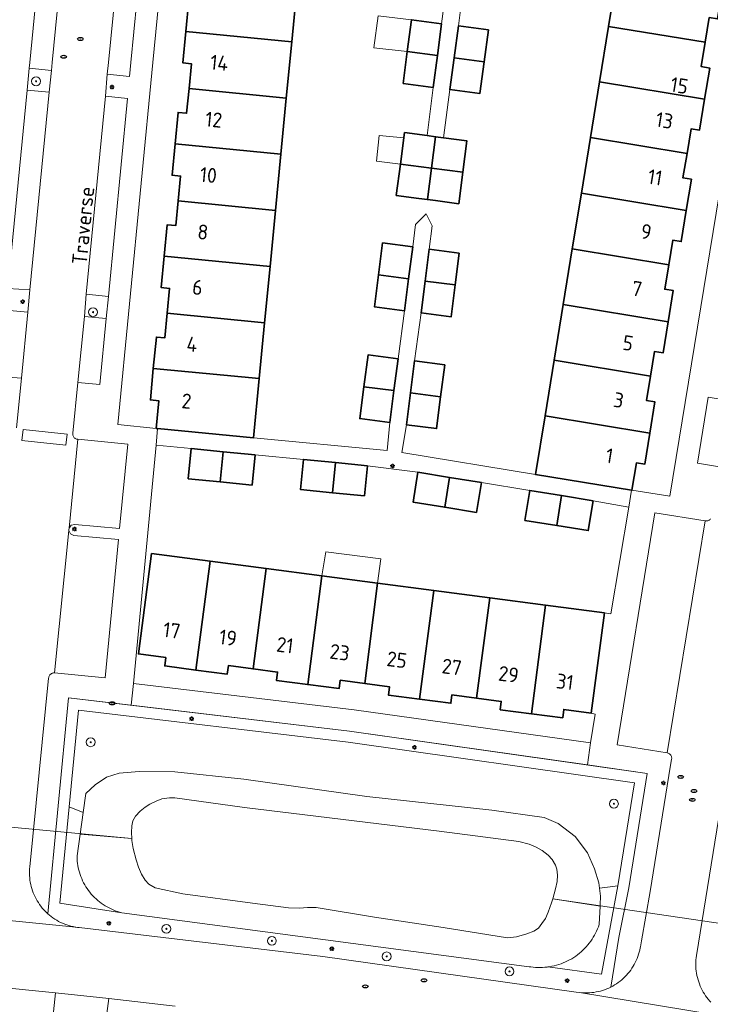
# Model space of a CAD drawing. Header units: metres. Extents: x 152610 to 160096, y 456114 to 462495.
# Tile 835 of 938: x 157642 to 157705, y 461915 to 462004. Entities that reach past the tile are written whole.
import ezdxf
from ezdxf.enums import TextEntityAlignment as Align

# ---------------------------------------------------------------- set-up
doc = ezdxf.new("R2010")
doc.units = ezdxf.units.M
doc.header["$LTSCALE"] = 0.5
doc.layers.get('0').update_dxf_attribs({"linetype": 'CONTINUOUS'})
for name, color, linetype, lineweight in [('B-PV-GR-BEPLANTING_CULTUUR_ROOS-GV', 251, 'CONTINUOUS', 18), ('B-PV-GR-BOOM-S', 251, 'CONTINUOUS', 25), ('B-PV-IE-MEUBILAIR-S', 251, 'CONTINUOUS', 25), ('B-PV-IE-TERREINAFSCHEIDING_KUNSTMATIG_HEKWERK-G', 251, 'IE-TERREINAFSCHEIDING_KUNSTMATIG-SO', 18), ('B-PV-KW-KUNSTWERK_DUIKER-G', 251, 'CONTINUOUS', 18), ('B-PV-OG-BEBOUWING-GV', 6, 'CONTINUOUS', 35), ('B-PV-OG-BEBOUWING-T18', 1, 'CONTINUOUS', 18), ('B-PV-OG-BEBOUWING_OVERBOUWING-GV', 251, 'CONTINUOUS', 18), ('B-PV-OG-TERREIN_BEGROEID-GV', 251, 'CONTINUOUS', 18), ('B-PV-OG-TERREIN_OEVER-GV', 251, 'CONTINUOUS', 18), ('B-PV-OG-TOPOGRAFIE-T18', 1, 'CONTINUOUS', 18), ('B-PV-OG-WATER_SLOOT-GV', 251, 'CONTINUOUS', 18), ('B-PV-VH-GESLOTENVERHARDING_ASFALT-GV', 251, 'CONTINUOUS', 18), ('B-PV-VH-OPENVERHARDING_BETONSTRAATSTEEN-GV', 251, 'CONTINUOUS', 18), ('B-PV-VH-OPENVERHARDING_TEGEL-GV', 251, 'CONTINUOUS', 18)]:
    doc.layers.add(name, color=color, linetype=linetype, lineweight=lineweight)
doc.styles.add('NLCS-ISO', font='NLCS-ISO.ttf')
doc.styles.add('NLCS-ISO-M750-T18', font='NLCS-ISO.ttf', dxfattribs={"height": 1.35})
doc.linetypes.add('IE-TERREINAFSCHEIDING_KUNSTMATIG-SO', pattern='A,4,[82,NLCS.SHX,S=0.75,R=90,X=0,Y=0],4,-2', length=10)

# ---------------------------------------------------------------- blocks, each defined once
blk = doc.blocks.new('SIE-MEUBILAIR_PAAL_LICHTMAST-SO')
for points in [[(-0.62, 0), (-1, 0)], [(-0.71, 0.71), (-0.44, 0.44)], [(0, 1), (0, 0.62)], [(0.44, 0.44), (0.71, 0.71)], [(1, 0), (0.62, 0)], [(-0.71, -0.71), (-0.44, -0.44)], [(0, -0.62), (0, -1)], [(0.44, -0.44), (0.71, -0.71)]]:
    blk.add_lwpolyline(points)
blk.add_circle((0, 0), 0.5)
blk = doc.blocks.new('SIE-MEUBILAIR_PUT_RIOOLPUT-SO')
blk.add_ellipse((0, 0), major_axis=(1.25, 0), ratio=0.54)
at = {"style": 'NLCS-ISO'}
blk.add_text('ri', height=0.75, dxfattribs=at).set_placement((-0.04, 0.07), align=Align.MIDDLE_CENTER)
blk = doc.blocks.new('SGR-BOOM_GBKN-SO')
at = {"linetype": 'ByBlock', "lineweight": 18}
h = blk.add_hatch(color=0, dxfattribs=at)
h.dxf.hatch_style = 1
edge = h.paths.add_edge_path()
edge.add_arc((0, 0), 0.25, 0, 360)
at = {"color": 0, "linetype": 'ByBlock', "lineweight": 18}
for radius in [2, 0.25]:
    blk.add_circle((0, 0), radius, dxfattribs=at)
at = {"color": 0, "linetype": 'ByBlock', "lineweight": 18, "style": 'NLCS-ISO'}
blk.add_attdef('SOORT', (2.5, 0), '', height=1.5, dxfattribs=at)

msp = doc.modelspace()

# ---------------------------------------------------------------- linework, layer by layer
at = {"layer": 'B-PV-GR-BEPLANTING_CULTUUR_ROOS-GV', "flags": 128}
for points in [[(157644.964, 461999.28), (157642.949, 461999.493), (157642.762, 461997.505), (157644.747, 461997.305)], [(157650.114, 461978.826), (157648.115, 461979.035), (157647.94, 461977.025), (157649.921, 461976.86)]]:
    msp.add_lwpolyline(points, close=True, dxfattribs=at)
at = {"layer": 'B-PV-IE-TERREINAFSCHEIDING_KUNSTMATIG_HEKWERK-G', "flags": 128}
msp.add_lwpolyline([(157646.509, 461942.557), (157671.922, 461939.55), (157698.854, 461935.723)], dxfattribs=at)
at = {"layer": 'B-PV-KW-KUNSTWERK_DUIKER-G', "flags": 128}
for points in [[(157652.23, 461929.849), (157630.333, 461931.875)], [(157712.274, 461921.166), (157690.305, 461924.397)]]:
    msp.add_lwpolyline(points, dxfattribs=at)
at = {"layer": 'B-PV-OG-BEBOUWING-GV', "flags": 128}
for points in [[(157667.185, 462006.931), (157658.386, 462007.786), (157658.169, 462005.554), (157657.403, 462005.627), (157657.131, 462002.789), (157666.697, 462001.874)], [(157705.671, 462006.749), (157696.176, 462008.279), (157695.354, 462003.244), (157704.101, 462001.835), (157704.458, 462004.054), (157705.217, 462003.932)], [(157680.239, 462003.499), (157677.524, 462003.851), (157677.151, 462000.973), (157679.866, 462000.621)], [(157684.483, 462002.939), (157681.769, 462003.306), (157681.381, 462000.428), (157684.095, 462000.062)], [(157666.697, 462001.874), (157657.131, 462002.789), (157656.86, 461999.951), (157657.626, 461999.877), (157657.407, 461997.64), (157666.205, 461996.778)], [(157704.101, 462001.835), (157695.354, 462003.244), (157694.537, 461998.245), (157704.039, 461996.679), (157704.503, 461999.493), (157703.743, 461999.616)], [(157679.866, 462000.621), (157677.151, 462000.973), (157676.778, 461998.095), (157679.493, 461997.744)], [(157684.095, 462000.062), (157681.381, 462000.428), (157680.994, 461997.551), (157683.707, 461997.185)], [(157704.039, 461996.679), (157694.537, 461998.245), (157693.717, 461993.223), (157702.451, 461991.775), (157702.818, 461993.989), (157703.575, 461993.864)], [(157666.205, 461996.778), (157657.407, 461997.64), (157657.188, 461995.402), (157656.421, 461995.475), (157656.149, 461992.636), (157665.716, 461991.719)], [(157678.932, 461993.383), (157676.899, 461993.652), (157676.524, 461990.814), (157679.337, 461990.442), (157679.7, 461993.282)], [(157665.716, 461991.719), (157656.149, 461992.636), (157655.877, 461989.796), (157656.643, 461989.721), (157656.425, 461987.484), (157665.224, 461986.626)], [(157680.431, 461993.185), (157679.7, 461993.282), (157679.337, 461990.442), (157682.173, 461990.066), (157682.548, 461992.905)], [(157702.451, 461991.775), (157693.717, 461993.223), (157692.892, 461988.17), (157702.384, 461986.622), (157702.843, 461989.435), (157702.084, 461989.561)], [(157679.337, 461990.442), (157676.524, 461990.814), (157676.148, 461987.976), (157678.202, 461987.705), (157678.975, 461987.602)], [(157682.173, 461990.066), (157679.337, 461990.442), (157678.975, 461987.602), (157679.7, 461987.506), (157681.799, 461987.229)], [(157702.384, 461986.622), (157692.892, 461988.17), (157692.072, 461983.149), (157700.805, 461981.714), (157701.17, 461983.933), (157701.925, 461983.808)], [(157665.224, 461986.626), (157656.425, 461987.484), (157656.207, 461985.246), (157655.44, 461985.32), (157655.165, 461982.483), (157664.734, 461981.555)], [(157677.638, 461983.321), (157674.921, 461983.675), (157674.545, 461980.792), (157677.261, 461980.438)], [(157681.853, 461982.763), (157679.134, 461983.115), (157678.764, 461980.231), (157681.481, 461979.881)], [(157700.805, 461981.714), (157692.072, 461983.149), (157691.248, 461978.109), (157700.74, 461976.557), (157701.2, 461979.371), (157700.441, 461979.496)], [(157664.734, 461981.555), (157655.165, 461982.483), (157654.89, 461979.645), (157655.655, 461979.57), (157655.436, 461977.334), (157664.243, 461976.471)], [(157677.261, 461980.438), (157674.545, 461980.792), (157674.169, 461977.909), (157676.884, 461977.554)], [(157681.481, 461979.881), (157678.764, 461980.231), (157678.395, 461977.349), (157681.109, 461976.998)], [(157700.74, 461976.557), (157691.248, 461978.109), (157690.427, 461973.083), (157699.157, 461971.648), (157699.522, 461973.868), (157700.28, 461973.744)], [(157664.243, 461976.471), (157655.436, 461977.334), (157655.217, 461975.097), (157654.451, 461975.171), (157654.179, 461972.326), (157663.755, 461971.413)], [(157676.324, 461973.207), (157673.61, 461973.565), (157673.231, 461970.683), (157675.945, 461970.326)], [(157699.157, 461971.648), (157690.427, 461973.083), (157689.604, 461968.044), (157699.089, 461966.487), (157699.551, 461969.303), (157698.792, 461969.428)], [(157663.755, 461971.413), (157654.179, 461972.326), (157653.908, 461969.482), (157654.673, 461969.409), (157654.436, 461966.918), (157654.57, 461966.905), (157663.239, 461966.069)], [(157680.531, 461972.662), (157677.815, 461973.009), (157677.446, 461970.126), (157680.163, 461969.778)], [(157675.945, 461970.326), (157673.231, 461970.683), (157672.852, 461967.801), (157675.565, 461967.445)], [(157680.163, 461969.778), (157677.446, 461970.126), (157677.077, 461967.241), (157679.794, 461966.894)], [(157699.089, 461966.487), (157689.604, 461968.044), (157688.74, 461962.752), (157697.429, 461961.332), (157697.46, 461961.327), (157697.868, 461963.796), (157698.627, 461963.672)], [(157660.498, 461964.803), (157657.609, 461965.088), (157657.341, 461962.364), (157660.23, 461962.08)], [(157663.386, 461964.519), (157660.498, 461964.803), (157660.23, 461962.08), (157663.118, 461961.795)], [(157670.65, 461963.827), (157667.761, 461964.111), (157667.494, 461961.386), (157670.384, 461961.103)], [(157673.541, 461963.542), (157670.65, 461963.827), (157670.384, 461961.103), (157673.273, 461960.819)], [(157680.975, 461962.486), (157678.106, 461962.947), (157677.67, 461960.246), (157680.538, 461959.783)], [(157683.846, 461962.024), (157680.975, 461962.486), (157680.538, 461959.783), (157683.406, 461959.32)], [(157691.085, 461960.838), (157688.221, 461961.303), (157687.781, 461958.6), (157690.689, 461958.128)], [(157693.948, 461960.372), (157691.085, 461960.838), (157690.689, 461958.128), (157693.51, 461957.669)], [(157659.305, 461954.91), (157654.014, 461955.601), (157652.828, 461946.526), (157655.307, 461946.202), (157655.208, 461945.439), (157658.035, 461945.071)], [(157664.377, 461954.247), (157659.305, 461954.91), (157658.035, 461945.071), (157660.867, 461944.702), (157660.966, 461945.465), (157663.195, 461945.175)], [(157669.416, 461953.589), (157664.377, 461954.247), (157663.195, 461945.175), (157665.424, 461944.884), (157665.324, 461944.121), (157668.15, 461943.753)], [(157674.458, 461952.93), (157669.416, 461953.589), (157668.15, 461943.753), (157670.98, 461943.385), (157671.079, 461944.148), (157673.299, 461943.858)], [(157679.553, 461952.265), (157674.458, 461952.93), (157673.299, 461943.858), (157675.536, 461943.565), (157675.436, 461942.802), (157678.264, 461942.433)], [(157684.618, 461951.603), (157679.553, 461952.265), (157678.264, 461942.433), (157681.091, 461942.064), (157681.191, 461942.826), (157683.419, 461942.532)], [(157689.639, 461950.947), (157684.618, 461951.603), (157683.419, 461942.532), (157685.648, 461942.237), (157685.549, 461941.473), (157688.378, 461941.111)], [(157694.975, 461950.25), (157689.639, 461950.947), (157688.378, 461941.111), (157691.208, 461940.748), (157691.307, 461941.505), (157693.789, 461941.184)]]:
    msp.add_lwpolyline(points, close=True, dxfattribs=at)
at = {"layer": 'B-PV-OG-BEBOUWING_OVERBOUWING-GV', "flags": 128}
for points in [[(157677.524, 462003.851), (157674.509, 462004.202), (157674.13, 462001.325), (157677.151, 462000.973)], [(157676.835, 461993.17), (157674.608, 461993.403), (157674.353, 461991.077), (157676.524, 461990.814)], [(157674.749, 461955.122), (157669.785, 461955.754), (157669.416, 461953.589), (157674.458, 461952.93)]]:
    msp.add_lwpolyline(points, close=True, dxfattribs=at)
at = {"layer": 'B-PV-OG-TERREIN_BEGROEID-GV', "flags": 128}
for points in [[(157644.634, 461923.038), (157644.786, 461922.907), (157644.942, 461922.783), (157645.104, 461922.665), (157645.27, 461922.553), (157645.44, 461922.448), (157645.615, 461922.35), (157645.793, 461922.259), (157645.975, 461922.175), (157646.16, 461922.099), (157646.348, 461922.03), (157646.538, 461921.968), (157646.731, 461921.915), (157646.926, 461921.869), (157647.122, 461921.831), (157647.32, 461921.8), (157647.476, 461921.782), (157669.51, 461919.17), (157692.436, 461915.954), (157692.71, 461915.909), (157693.031, 461915.885), (157693.231, 461915.878), (157693.431, 461915.879), (157693.631, 461915.888), (157693.83, 461915.905), (157694.028, 461915.93), (157694.225, 461915.963), (157694.421, 461916.003), (157694.615, 461916.052), (157694.807, 461916.108), (157694.996, 461916.172), (157695.183, 461916.243), (157695.367, 461916.322), (157695.546, 461916.408), (157695.549, 461916.409), (157696.271, 461920.889), (157697.172, 461925.375), (157698.854, 461935.723), (157693.435, 461936.493), (157671.921, 461939.55), (157652.161, 461941.888), (157646.509, 461942.557)], [(157646.568, 461932.711), (157647.407, 461941.444), (157671.792, 461938.558), (157697.703, 461934.876), (157696.188, 461925.554), (157694.723, 461917.567), (157689.866, 461918.223), (157689.813, 461918.216), (157689.6, 461918.194), (157689.387, 461918.179), (157689.174, 461918.172), (157688.96, 461918.174), (157688.747, 461918.183), (157688.534, 461918.2), (157688.322, 461918.226), (157688.157, 461918.251), (157651.33, 461923.131), (157645.729, 461923.978)], [(157671.792, 461938.558), (157647.407, 461941.444), (157646.568, 461932.711), (157647.831, 461932.182), (157648.076, 461933.916), (157648.925, 461934.686), (157649.931, 461935.379), (157651.094, 461935.739), (157652.887, 461935.899), (157656.134, 461935.855), (157662.379, 461935.202), (157673.491, 461933.647), (157684.797, 461932.389), (157689.518, 461931.752), (157690.791, 461931.2), (157692.343, 461930.019), (157693.449, 461928.552), (157694.07, 461927.087), (157694.464, 461925.834), (157694.53, 461925.353), (157695.006, 461925.411), (157696.188, 461925.554), (157697.703, 461934.876)], [(157647.831, 461932.182), (157646.568, 461932.711), (157645.729, 461923.978), (157651.33, 461923.131), (157651.131, 461923.183), (157650.934, 461923.243), (157650.74, 461923.31), (157650.548, 461923.385), (157650.36, 461923.467), (157650.174, 461923.557), (157649.993, 461923.653), (157649.815, 461923.757), (157649.642, 461923.867), (157649.473, 461923.985), (157649.308, 461924.108), (157649.149, 461924.238), (157648.994, 461924.374), (157648.845, 461924.516), (157648.702, 461924.664), (157648.565, 461924.817), (157648.433, 461924.975), (157648.308, 461925.138), (157648.19, 461925.306), (157648.078, 461925.479), (157647.972, 461925.655), (157647.874, 461925.836), (157647.783, 461926.021), (157647.699, 461926.208), (157647.622, 461926.399), (157647.553, 461926.593), (157647.492, 461926.789), (157647.438, 461926.988), (157647.391, 461927.188), (157647.353, 461927.39), (157647.323, 461927.594), (157647.3, 461927.798), (157647.286, 461928.003), (157647.279, 461928.209), (157647.279, 461928.278), (157647.557, 461930.245)], [(157694.723, 461917.567), (157696.188, 461925.554), (157695.006, 461925.411), (157694.53, 461925.353), (157694.629, 461924.638), (157694.605, 461923.846), (157694.599, 461923.731), (157694.511, 461922.068), (157694.44, 461921.867), (157694.361, 461921.668), (157694.274, 461921.473), (157694.181, 461921.281), (157694.08, 461921.093), (157693.973, 461920.908), (157693.858, 461920.728), (157693.737, 461920.552), (157693.609, 461920.381), (157693.475, 461920.214), (157693.335, 461920.053), (157693.189, 461919.897), (157693.038, 461919.747), (157692.88, 461919.603), (157692.718, 461919.464), (157692.55, 461919.332), (157692.378, 461919.206), (157692.201, 461919.087), (157692.019, 461918.974), (157691.834, 461918.868), (157691.644, 461918.77), (157691.451, 461918.678), (157691.255, 461918.594), (157691.056, 461918.517), (157690.854, 461918.447), (157690.649, 461918.386), (157690.443, 461918.332), (157690.234, 461918.285), (157690.024, 461918.247), (157689.866, 461918.223)]]:
    msp.add_lwpolyline(points, close=True, dxfattribs=at)
at = {"layer": 'B-PV-OG-TERREIN_OEVER-GV', "flags": 128}
for points in [[(157656.134, 461935.855), (157652.887, 461935.899), (157651.094, 461935.739), (157649.931, 461935.379), (157648.925, 461934.686), (157648.076, 461933.916), (157647.831, 461932.182), (157647.557, 461930.245), (157652.23, 461929.849), (157652.213, 461930.379), (157652.238, 461930.989), (157652.335, 461931.423), (157652.571, 461931.857), (157652.978, 461932.302), (157653.453, 461932.676), (157653.876, 461932.946), (157654.441, 461933.214), (157654.942, 461933.426), (157655.629, 461933.529), (157656.126, 461933.528), (157662.438, 461932.648), (157680.031, 461930.489), (157687.239, 461929.573), (157688.169, 461929.339), (157688.804, 461929.069), (157689.352, 461928.765), (157689.9, 461928.338), (157690.247, 461927.945), (157690.552, 461927.443), (157690.686, 461927.055), (157690.741, 461926.539), (157690.71, 461925.956), (157690.567, 461925.303), (157690.305, 461924.397), (157694.599, 461923.731), (157694.605, 461923.846), (157694.629, 461924.638), (157694.53, 461925.353), (157694.464, 461925.834), (157694.07, 461927.087), (157693.449, 461928.552), (157692.343, 461930.019), (157690.791, 461931.2), (157689.518, 461931.752), (157684.797, 461932.389), (157673.491, 461933.647), (157662.379, 461935.202)], [(157652.23, 461929.849), (157647.557, 461930.245), (157647.279, 461928.278), (157647.279, 461928.209), (157647.286, 461928.003), (157647.3, 461927.798), (157647.323, 461927.594), (157647.353, 461927.39), (157647.391, 461927.188), (157647.438, 461926.988), (157647.492, 461926.789), (157647.553, 461926.593), (157647.622, 461926.399), (157647.699, 461926.208), (157647.783, 461926.021), (157647.874, 461925.836), (157647.972, 461925.655), (157648.078, 461925.479), (157648.19, 461925.306), (157648.308, 461925.138), (157648.433, 461924.975), (157648.565, 461924.817), (157648.702, 461924.664), (157648.845, 461924.516), (157648.994, 461924.374), (157649.149, 461924.238), (157649.308, 461924.108), (157649.473, 461923.985), (157649.642, 461923.867), (157649.815, 461923.757), (157649.993, 461923.653), (157650.174, 461923.557), (157650.36, 461923.467), (157650.548, 461923.385), (157650.74, 461923.31), (157650.934, 461923.243), (157651.131, 461923.183), (157651.33, 461923.131), (157688.157, 461918.251), (157688.322, 461918.226), (157688.534, 461918.2), (157688.747, 461918.183), (157688.96, 461918.174), (157689.174, 461918.172), (157689.387, 461918.179), (157689.6, 461918.194), (157689.813, 461918.216), (157689.866, 461918.223), (157690.024, 461918.247), (157690.234, 461918.285), (157690.443, 461918.332), (157690.649, 461918.386), (157690.854, 461918.447), (157691.056, 461918.517), (157691.255, 461918.594), (157691.451, 461918.678), (157691.644, 461918.77), (157691.834, 461918.868), (157692.019, 461918.974), (157692.201, 461919.087), (157692.378, 461919.206), (157692.55, 461919.332), (157692.718, 461919.464), (157692.88, 461919.603), (157693.038, 461919.747), (157693.189, 461919.897), (157693.335, 461920.053), (157693.475, 461920.214), (157693.609, 461920.381), (157693.737, 461920.552), (157693.858, 461920.728), (157693.973, 461920.908), (157694.08, 461921.093), (157694.181, 461921.281), (157694.274, 461921.473), (157694.361, 461921.668), (157694.44, 461921.867), (157694.511, 461922.068), (157694.599, 461923.731), (157690.305, 461924.397), (157690.198, 461924.026), (157689.897, 461923.186), (157689.634, 461922.618), (157689.327, 461922.145), (157689.001, 461921.745), (157688.597, 461921.455), (157687.969, 461921.217), (157687.012, 461920.935), (157686.212, 461920.874), (157680.386, 461921.79), (157674.171, 461922.741), (157668.905, 461923.59), (157668.131, 461923.602), (157667.388, 461923.544), (157666.402, 461923.573), (157663.137, 461923.998), (157656.859, 461924.839), (157654.331, 461925.394), (157653.775, 461925.705), (157653.443, 461926.061), (157653.123, 461926.615), (157652.844, 461927.247), (157652.618, 461927.897), (157652.359, 461928.944), (157652.237, 461929.647)]]:
    msp.add_lwpolyline(points, close=True, dxfattribs=at)
at = {"layer": 'B-PV-OG-WATER_SLOOT-GV', "flags": 128}
msp.add_lwpolyline([(157656.126, 461933.528), (157655.629, 461933.529), (157654.942, 461933.426), (157654.441, 461933.214), (157653.876, 461932.946), (157653.453, 461932.676), (157652.978, 461932.302), (157652.571, 461931.857), (157652.335, 461931.423), (157652.238, 461930.989), (157652.213, 461930.379), (157652.23, 461929.849), (157652.237, 461929.647), (157652.359, 461928.944), (157652.618, 461927.897), (157652.844, 461927.247), (157653.123, 461926.615), (157653.443, 461926.061), (157653.775, 461925.705), (157654.331, 461925.394), (157656.859, 461924.839), (157663.137, 461923.998), (157666.402, 461923.573), (157667.388, 461923.544), (157668.131, 461923.602), (157668.905, 461923.59), (157674.171, 461922.741), (157680.386, 461921.79), (157686.212, 461920.874), (157687.012, 461920.935), (157687.969, 461921.217), (157688.597, 461921.455), (157689.001, 461921.745), (157689.327, 461922.145), (157689.634, 461922.618), (157689.897, 461923.186), (157690.198, 461924.026), (157690.305, 461924.397), (157690.567, 461925.303), (157690.71, 461925.956), (157690.741, 461926.539), (157690.686, 461927.055), (157690.552, 461927.443), (157690.247, 461927.945), (157689.9, 461928.338), (157689.352, 461928.765), (157688.804, 461929.069), (157688.169, 461929.339), (157687.239, 461929.573), (157680.031, 461930.489), (157662.438, 461932.648)], close=True, dxfattribs=at)
at = {"layer": 'B-PV-VH-GESLOTENVERHARDING_ASFALT-GV', "flags": 128}
msp.add_lwpolyline([(157707.197, 461913.548), (157692.71, 461915.909), (157692.436, 461915.954), (157669.51, 461919.17), (157647.476, 461921.782), (157632.627, 461923.266), (157632.472, 461923.282), (157631.002, 461923.39), (157630.483, 461917.293), (157631.445, 461917.288), (157634.187, 461917.01), (157639, 461916.522), (157645.319, 461915.881), (157649.307, 461915.477), (157650.14, 461915.378), (157656.143, 461914.667)], dxfattribs=at)
at = {"layer": 'B-PV-VH-OPENVERHARDING_BETONSTRAATSTEEN-GV', "flags": 128}
for points in [[(157632.627, 461923.266), (157647.476, 461921.782), (157647.32, 461921.8), (157647.122, 461921.831), (157646.926, 461921.869), (157646.731, 461921.915), (157646.538, 461921.968), (157646.348, 461922.03), (157646.16, 461922.099), (157645.975, 461922.175), (157645.793, 461922.259), (157645.615, 461922.35), (157645.44, 461922.448), (157645.27, 461922.553), (157645.104, 461922.665), (157644.942, 461922.783), (157644.786, 461922.907), (157644.634, 461923.038), (157644.546, 461923.119), (157644.403, 461923.259), (157644.266, 461923.405), (157644.135, 461923.556), (157644.011, 461923.712), (157643.892, 461923.873), (157643.78, 461924.039), (157643.675, 461924.209), (157643.577, 461924.383), (157643.486, 461924.56), (157643.401, 461924.742), (157643.325, 461924.926), (157643.255, 461925.114), (157643.194, 461925.304), (157643.139, 461925.496), (157643.093, 461925.691), (157643.054, 461925.887), (157643.024, 461926.084), (157643.001, 461926.283), (157642.986, 461926.483), (157642.979, 461926.682), (157642.981, 461926.882), (157642.99, 461927.082), (157643.007, 461927.281), (157644.707, 461944.333), (157644.714, 461944.396), (157644.728, 461944.457), (157644.751, 461944.516), (157644.78, 461944.572), (157644.816, 461944.623), (157644.859, 461944.67), (157644.907, 461944.71), (157644.96, 461944.745), (157645.017, 461944.772), (157645.076, 461944.792), (157645.138, 461944.804), (157645.201, 461944.809), (157645.255, 461944.806), (157646.537, 461957.677), (157646.536, 461957.788), (157646.559, 461957.896), (157647.359, 461965.93), (157647.297, 461965.935), (157647.237, 461965.948), (157647.178, 461965.969), (157647.123, 461965.997), (157647.072, 461966.033), (157647.026, 461966.074), (157646.985, 461966.121), (157646.951, 461966.173), (157646.924, 461966.228), (157646.904, 461966.287), (157646.892, 461966.348), (157646.888, 461966.41), (157646.892, 461966.472), (157646.893, 461966.479), (157647.343, 461971.05), (157647.94, 461977.025), (157648.115, 461979.035), (157649.858, 461996.944), (157650.018, 461998.923), (157650.124, 462000), (157651.785, 462016.849)], [(157646.712, 462017.216), (157645.034, 462000), (157644.964, 461999.28), (157644.747, 461997.305), (157643.02, 461979.433), (157642.826, 461977.436), (157642.256, 461971.463), (157641.815, 461966.956)], [(157704.574, 461958.739), (157704.534, 461958.692), (157704.488, 461958.651), (157704.437, 461958.616), (157704.382, 461958.588), (157704.324, 461958.567), (157704.263, 461958.554), (157704.202, 461958.549), (157704.14, 461958.551), (157704.079, 461958.562), (157700.64, 461937.588), (157700.691, 461937.579), (157700.75, 461937.56), (157700.807, 461937.535), (157700.86, 461937.502), (157700.908, 461937.463), (157700.951, 461937.418), (157700.988, 461937.367), (157701.017, 461937.313), (157701.04, 461937.255), (157701.055, 461937.195), (157701.063, 461937.133), (157701.062, 461937.071), (157701.053, 461937.009), (157700.818, 461935.52), (157699.105, 461925.06), (157698.317, 461920.585), (157698.228, 461920.05), (157698.211, 461919.954), (157698.171, 461919.759), (157698.123, 461919.565), (157698.067, 461919.373), (157698.003, 461919.184), (157697.932, 461918.997), (157697.854, 461918.813), (157697.768, 461918.633), (157697.675, 461918.456), (157697.575, 461918.283), (157697.468, 461918.114), (157697.355, 461917.95), (157697.235, 461917.79), (157697.109, 461917.635), (157696.976, 461917.486), (157696.838, 461917.342), (157696.694, 461917.203), (157696.545, 461917.071), (157696.391, 461916.944), (157696.231, 461916.824), (157696.067, 461916.71), (157695.898, 461916.603), (157695.726, 461916.502), (157695.549, 461916.409), (157695.546, 461916.408), (157695.367, 461916.322), (157695.183, 461916.243), (157694.996, 461916.172), (157694.807, 461916.108), (157694.615, 461916.052), (157694.421, 461916.003), (157694.225, 461915.963), (157694.028, 461915.93), (157693.83, 461915.905), (157693.631, 461915.888), (157693.431, 461915.879), (157693.231, 461915.878), (157693.031, 461915.885), (157692.71, 461915.909), (157707.197, 461913.548)], [(157704.609, 461915.032), (157704.505, 461915.147), (157704.375, 461915.3), (157704.251, 461915.459), (157704.134, 461915.622), (157704.023, 461915.79), (157703.919, 461915.962), (157703.822, 461916.138), (157703.732, 461916.318), (157703.649, 461916.501), (157703.574, 461916.688), (157703.506, 461916.877), (157703.446, 461917.069), (157703.393, 461917.263), (157703.348, 461917.459), (157703.311, 461917.657), (157703.282, 461917.856), (157703.261, 461918.056), (157703.247, 461918.256), (157703.242, 461918.457), (157703.245, 461918.659), (157703.256, 461918.859), (157703.274, 461919.06), (157703.301, 461919.259), (157705.805, 461934.729)], [(157645.089, 461913.61), (157645.319, 461915.881), (157639, 461916.522), (157638.775, 461914.292)], [(157656.143, 461914.667), (157650.14, 461915.378), (157649.867, 461913.1)]]:
    msp.add_lwpolyline(points, dxfattribs=at)
for points in [[(157646.712, 462017.216), (157644.707, 462017.412), (157642.999, 462000), (157642.949, 461999.493), (157644.964, 461999.28), (157645.034, 462000)], [(157653.786, 462016.653), (157651.785, 462016.849), (157650.124, 462000), (157650.018, 461998.923), (157652.029, 461998.74), (157652.153, 462000)], [(157644.747, 461997.305), (157642.762, 461997.505), (157641.02, 461979.574), (157643.02, 461979.433)], [(157651.853, 461996.747), (157649.858, 461996.944), (157648.115, 461979.035), (157650.114, 461978.826)], [(157642.826, 461977.436), (157640.828, 461977.605), (157640.256, 461971.607), (157642.256, 461971.463)], [(157649.921, 461976.86), (157647.94, 461977.025), (157647.343, 461971.05), (157649.349, 461970.868)], [(157706.332, 461969.407), (157704.376, 461969.736), (157703.397, 461963.78), (157705.387, 461963.443)], [(157646.373, 461966.385), (157642.398, 461966.827), (157642.287, 461965.833), (157646.263, 461965.391)], [(157642.287, 461965.833), (157642.398, 461966.827), (157646.373, 461966.385), (157646.263, 461965.391)], [(157651.887, 461965.503), (157647.359, 461965.93), (157646.559, 461957.896), (157646.761, 461958.157), (157647.082, 461958.234), (157651.134, 461957.858)], [(157704.079, 461958.562), (157699.55, 461959.286), (157696.132, 461938.294), (157700.64, 461937.588)], [(157646.689, 461957.376), (157646.537, 461957.677), (157645.255, 461944.806), (157649.813, 461944.362), (157651.038, 461956.864), (157646.997, 461957.241)], [(157649.307, 461915.477), (157645.319, 461915.881), (157645.089, 461913.61), (157649.867, 461913.1), (157650.14, 461915.378)]]:
    msp.add_lwpolyline(points, close=True, dxfattribs=at)
at = {"layer": 'B-PV-VH-OPENVERHARDING_TEGEL-GV', "flags": 128}
for points in [[(157653.786, 462016.653), (157652.153, 462000), (157652.029, 461998.74), (157650.018, 461998.923), (157649.858, 461996.944), (157651.853, 461996.747), (157650.114, 461978.826), (157649.921, 461976.86), (157649.349, 461970.868), (157647.343, 461971.05), (157646.893, 461966.479), (157646.892, 461966.472), (157646.888, 461966.41), (157646.892, 461966.348), (157646.904, 461966.287), (157646.924, 461966.228), (157646.951, 461966.173), (157646.985, 461966.121), (157647.026, 461966.074), (157647.072, 461966.033), (157647.123, 461965.997), (157647.178, 461965.969), (157647.237, 461965.948), (157647.297, 461965.935), (157647.359, 461965.93), (157651.887, 461965.503), (157651.134, 461957.858), (157647.082, 461958.234), (157646.761, 461958.157), (157646.559, 461957.896), (157646.536, 461957.788), (157646.537, 461957.677), (157646.689, 461957.376), (157646.997, 461957.241), (157651.038, 461956.864), (157649.813, 461944.362), (157645.255, 461944.806), (157645.201, 461944.809), (157645.138, 461944.804), (157645.076, 461944.792), (157645.017, 461944.772), (157644.96, 461944.745), (157644.907, 461944.71), (157644.859, 461944.67), (157644.816, 461944.623), (157644.78, 461944.572), (157644.751, 461944.516), (157644.728, 461944.457), (157644.714, 461944.396), (157644.707, 461944.333), (157643.007, 461927.281), (157642.99, 461927.082), (157642.981, 461926.882), (157642.979, 461926.682), (157642.986, 461926.483), (157643.001, 461926.283), (157643.024, 461926.084), (157643.054, 461925.887), (157643.093, 461925.691), (157643.139, 461925.496), (157643.194, 461925.304), (157643.255, 461925.114), (157643.325, 461924.926), (157643.401, 461924.742), (157643.486, 461924.56), (157643.577, 461924.383), (157643.675, 461924.209), (157643.78, 461924.039), (157643.892, 461923.873), (157644.011, 461923.712), (157644.135, 461923.556), (157644.266, 461923.405), (157644.403, 461923.259), (157644.546, 461923.119), (157644.634, 461923.038), (157646.509, 461942.557), (157652.161, 461941.888), (157652.392, 461943.842), (157654.428, 461965.401), (157654.57, 461966.905), (157654.436, 461966.918), (157650.962, 461967.254), (157654.139, 462000), (157655.936, 462018.525)], [(157640.828, 461977.605), (157642.826, 461977.436), (157643.02, 461979.433), (157641.02, 461979.574), (157642.762, 461997.505), (157642.949, 461999.493), (157642.999, 462000), (157644.707, 462017.412)], [(157680.83, 462007.868), (157680.239, 462003.499), (157679.866, 462000.621), (157679.493, 461997.744), (157678.932, 461993.383), (157679.7, 461993.282), (157680.431, 461993.185), (157680.994, 461997.551), (157681.381, 462000.428), (157681.769, 462003.306), (157682.328, 462007.663)], [(157707.315, 462000), (157700.888, 461960.794), (157697.46, 461961.327), (157697.429, 461961.332), (157697.174, 461959.803), (157695.562, 461950.143), (157694.975, 461950.25), (157693.789, 461941.184), (157694.146, 461941.088), (157693.72, 461938.501), (157693.435, 461936.493), (157698.854, 461935.723), (157697.172, 461925.375), (157696.271, 461920.889), (157695.549, 461916.409), (157695.726, 461916.502), (157695.898, 461916.603), (157696.067, 461916.71), (157696.231, 461916.824), (157696.391, 461916.944), (157696.545, 461917.071), (157696.694, 461917.203), (157696.838, 461917.342), (157696.976, 461917.486), (157697.109, 461917.635), (157697.235, 461917.79), (157697.355, 461917.95), (157697.468, 461918.114), (157697.575, 461918.283), (157697.675, 461918.456), (157697.768, 461918.633), (157697.854, 461918.813), (157697.932, 461918.997), (157698.003, 461919.184), (157698.067, 461919.373), (157698.123, 461919.565), (157698.171, 461919.759), (157698.211, 461919.954), (157698.228, 461920.05), (157698.317, 461920.585), (157699.105, 461925.06), (157700.818, 461935.52), (157701.053, 461937.009), (157701.062, 461937.071), (157701.063, 461937.133), (157701.055, 461937.195), (157701.04, 461937.255), (157701.017, 461937.313), (157700.988, 461937.367), (157700.951, 461937.418), (157700.908, 461937.463), (157700.86, 461937.502), (157700.807, 461937.535), (157700.75, 461937.56), (157700.691, 461937.579), (157700.64, 461937.588), (157696.132, 461938.294), (157699.55, 461959.286), (157704.079, 461958.562), (157704.14, 461958.551), (157704.202, 461958.549), (157704.263, 461958.554), (157704.324, 461958.567), (157704.382, 461958.588), (157704.437, 461958.616), (157704.488, 461958.651), (157704.534, 461958.692), (157704.574, 461958.739)], [(157641.815, 461966.956), (157642.256, 461971.463), (157640.256, 461971.607)], [(157705.387, 461963.443), (157703.397, 461963.78), (157704.376, 461969.736), (157706.332, 461969.407)], [(157705.805, 461934.729), (157703.301, 461919.259), (157703.274, 461919.06), (157703.256, 461918.859), (157703.245, 461918.659), (157703.242, 461918.457), (157703.247, 461918.256), (157703.261, 461918.056), (157703.282, 461917.856), (157703.311, 461917.657), (157703.348, 461917.459), (157703.393, 461917.263), (157703.446, 461917.069), (157703.506, 461916.877), (157703.574, 461916.688), (157703.649, 461916.501), (157703.732, 461916.318), (157703.822, 461916.138), (157703.919, 461915.962), (157704.023, 461915.79), (157704.134, 461915.622), (157704.251, 461915.459), (157704.375, 461915.3), (157704.505, 461915.147), (157704.609, 461915.032)]]:
    msp.add_lwpolyline(points, dxfattribs=at)
for points in [[(157679.405, 461985.221), (157678.854, 461986.321), (157677.899, 461985.352), (157677.638, 461983.321), (157677.261, 461980.438), (157676.884, 461977.554), (157676.324, 461973.207), (157675.945, 461970.326), (157675.565, 461967.445), (157675.319, 461964.902), (157663.239, 461966.069), (157654.57, 461966.905), (157654.428, 461965.401), (157657.609, 461965.088), (157660.498, 461964.803), (157663.386, 461964.519), (157667.761, 461964.111), (157670.65, 461963.827), (157673.541, 461963.542), (157678.106, 461962.947), (157680.975, 461962.486), (157683.846, 461962.024), (157688.221, 461961.303), (157691.085, 461960.838), (157693.948, 461960.372), (157697.174, 461959.803), (157697.429, 461961.332), (157688.74, 461962.752), (157676.666, 461964.724), (157677.077, 461967.241), (157677.446, 461970.126), (157677.815, 461973.009), (157678.395, 461977.349), (157678.764, 461980.231), (157679.134, 461983.115)], [(157693.435, 461936.493), (157693.72, 461938.501), (157672.334, 461941.479), (157652.392, 461943.842), (157652.161, 461941.888), (157671.921, 461939.55)]]:
    msp.add_lwpolyline(points, close=True, dxfattribs=at)

# ---------------------------------------------------------------- block references
at = {"layer": 'B-PV-GR-BOOM-S', "xscale": 0.2, "yscale": 0.2, "zscale": 0.2}
for p in [(157643.573, 461998.293), (157648.723, 461977.423), (157648.514, 461938.541), (157695.837, 461932.982), (157655.36, 461921.676), (157664.903, 461920.588), (157675.288, 461919.179), (157686.395, 461917.825)]:
    msp.add_blockref('SGR-BOOM_GBKN-SO', p, dxfattribs=at)
at = {"layer": 'B-PV-IE-MEUBILAIR-S', "xscale": 0.2, "yscale": 0.2, "zscale": 0.2}
for name, p in [('SIE-MEUBILAIR_PUT_RIOOLPUT-SO', (157647.582, 462002.118)), ('SIE-MEUBILAIR_PUT_RIOOLPUT-SO', (157646.073, 462000.51)), ('SIE-MEUBILAIR_PAAL_LICHTMAST-SO', (157650.44, 461997.771)), ('SIE-MEUBILAIR_PAAL_LICHTMAST-SO', (157642.357, 461978.372)), ('SIE-MEUBILAIR_PAAL_LICHTMAST-SO', (157675.808, 461963.521)), ('SIE-MEUBILAIR_PAAL_LICHTMAST-SO', (157647.043, 461957.814)), ('SIE-MEUBILAIR_PUT_RIOOLPUT-SO', (157650.453, 461942.061)), ('SIE-MEUBILAIR_PAAL_LICHTMAST-SO', (157657.637, 461940.667)), ('SIE-MEUBILAIR_PAAL_LICHTMAST-SO', (157677.795, 461938.089)), ('SIE-MEUBILAIR_PAAL_LICHTMAST-SO', (157700.314, 461934.858)), ('SIE-MEUBILAIR_PUT_RIOOLPUT-SO', (157701.876, 461935.403)), ('SIE-MEUBILAIR_PUT_RIOOLPUT-SO', (157703.079, 461934.13)), ('SIE-MEUBILAIR_PUT_RIOOLPUT-SO', (157702.938, 461933.332)), ('SIE-MEUBILAIR_PAAL_LICHTMAST-SO', (157650.155, 461922.172)), ('SIE-MEUBILAIR_PAAL_LICHTMAST-SO', (157670.32, 461919.874)), ('SIE-MEUBILAIR_PUT_RIOOLPUT-SO', (157678.663, 461917.017)), ('SIE-MEUBILAIR_PAAL_LICHTMAST-SO', (157691.608, 461916.993)), ('SIE-MEUBILAIR_PUT_RIOOLPUT-SO', (157673.353, 461916.468))]:
    msp.add_blockref(name, p, dxfattribs=at)

# ---------------------------------------------------------------- texts
at = {"layer": 'B-PV-OG-BEBOUWING-T18', "style": 'NLCS-ISO-M750-T18'}
for s, rotation, p in [('14', 354.6, (157660.143, 461999.967)), ('15', 350.7, (157701.755, 461997.912)), ('12', 354.5, (157659.647, 461994.825)), ('13', 350.7, (157700.41, 461994.759)), ('10', 354.6, (157659.161, 461989.814)), ('11', 350.7, (157699.563, 461989.613)), ('8', 354.4, (157658.663, 461984.668)), ('9', 350.7, (157698.759, 461984.694)), ('6', 354.4, (157658.174, 461979.663)), ('7', 350.7, (157697.916, 461979.542)), ('4', 354.6, (157657.676, 461974.52)), ('5', 350.7, (157697.112, 461974.631)), ('3', 350.7, (157696.267, 461969.474)), ('2', 354.6, (157657.182, 461969.38)), ('1', 350.7, (157695.438, 461964.438)), ('17', 352.6, (157655.848, 461948.653)), ('19', 352.6, (157660.938, 461947.99)), ('21', 352.6, (157666.088, 461947.319)), ('23', 352.6, (157671.037, 461946.674)), ('25', 352.6, (157676.208, 461945.999)), ('27', 352.6, (157681.172, 461945.348)), ('29', 352.7, (157686.315, 461944.678)), ('31', 352.7, (157691.412, 461944.01))]:
    msp.add_text(s, height=1.35, rotation=rotation, dxfattribs=at).set_placement(p, align=Align.MIDDLE)
at = {"layer": 'B-PV-OG-TOPOGRAFIE-T18', "style": 'NLCS-ISO-M750-T18'}
msp.add_text('Traverse', height=1.35, rotation=84.3, dxfattribs=at).set_placement((157647.829, 461985.258), align=Align.MIDDLE)

doc.saveas('drawing.dxf')
